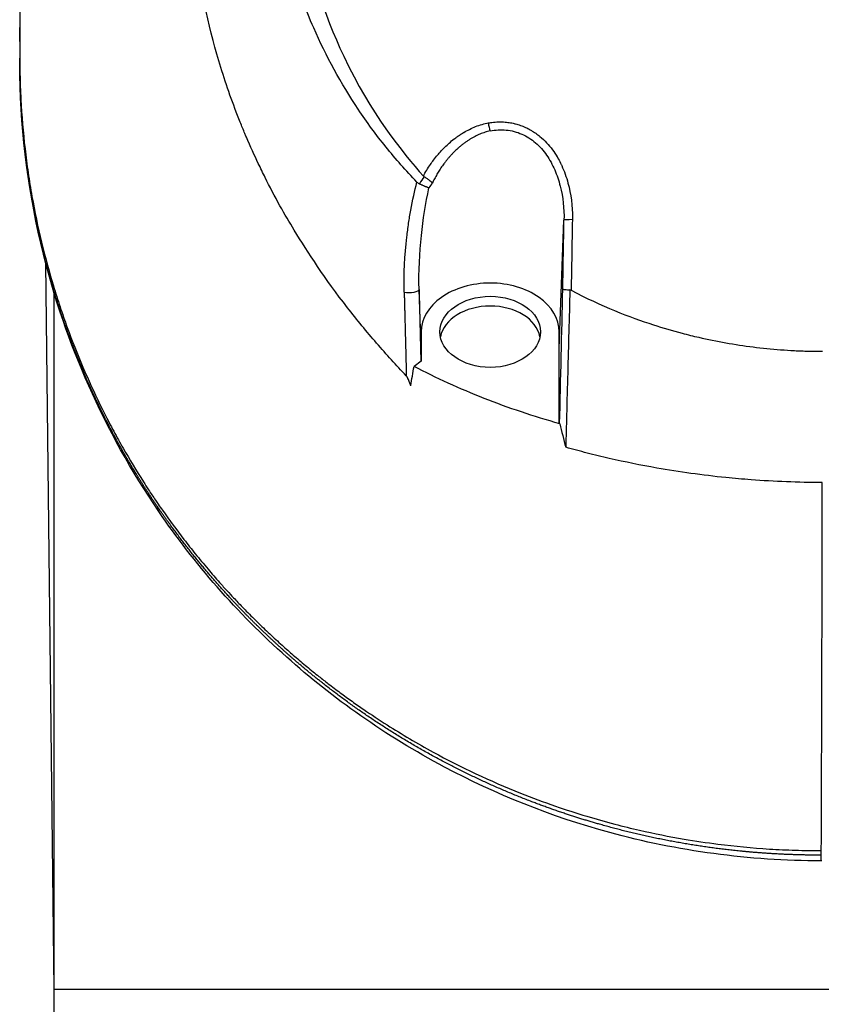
# Model space of a CAD drawing. Header units: millimetres. Extents: x 0 to 4378, y 0 to 2397.
# Tile 510 of 656: x 2210 to 2251, y 1709 to 1759. Entities that reach past the tile are written whole.
import ezdxf

# ---------------------------------------------------------------- set-up
doc = ezdxf.new("R2010")
doc.units = ezdxf.units.MM
doc.header["$LTSCALE"] = 0.2

# ---------------------------------------------------------------- blocks, each defined once
blk = doc.blocks.new('Blk$A16R2-0W24Z')
for p, q in [((-13.355, 1242.513), (-13.114, 1249.025)), ((-39.418, 1246.851), (-39.006, 1210)), ((-39, 1245.443), (-39, 1245.443)), ((-39, 1245.369), (-39, 1204)), ((-20.355, 1242.513), (-20.467, 1245.515)), ((-20.355, 1243.361), (-20.355, 1242.513)), ((-13.355, 1238.728), (-13.355, 1243.361)), ((-20.355, 1241.873), (-20.725, 1241.607)), ((-13.329, 1238.698), (-13.355, 1238.728)), ((-0.055, 1216.816), (-0.055, 1217.046)), ((-0.03, 1216.523), (-0.056, 1216.523)), ((39.006, 1210), (-39.006, 1210))]:
    blk.add_line(p, q)
for centre, major_axis, ratio, start_param, end_param in [((-16.863, 1253.895), (-0.093, 0.491), 0.171979, 1.413103, 2.313928), ((-17.73, 1248.995), (1.063, 3.535), 0.88563, 1.173895, 1.292783), ((-19.903, 1251.664), (-0.324, -0.42), 0.604425, 6.182042, 6.363046), ((-20.228, 1251.483), (0.172, 0.63), 0.754847, 2.717945, 3.03738), ((-16.571, 1248.654), (-3.863, 0.902), 0.946363, 5.882487, 5.960903), ((-12.614, 1249.016), (-0.5, 0.009), 0.072109, 4.86308, 6.264626), ((-20.966, 1245.506), (0.5, 0.012), 0.301102, 4.166857, 6.263776), ((-16.891, 1254.679), (4.331, 194.896), 0.020122, 4.630787, 4.66595), ((-12.801, 1244.763), (-0.018, 0.724), 0.434009, 6.055843, 6.266725), ((-16.858, 1242.866), (2.55, 0), 0.707097, 0.137693, 3.003899), ((-249.524, 1122.444), (-189.86, -272.95), 0.495886, 2.324668, 2.328377), ((-32.847, 1234.808), (-0.826, -0.564), 0.635656, 5.872715, 6.283191), ((-0.055, 1217.523), (0, -1), 0.000323, 0, 0.785404)]:
    blk.add_ellipse(centre, major_axis=major_axis, ratio=ratio, start_param=start_param, end_param=end_param)
blk.add_ellipse((-16.858, 1243.361), major_axis=(2.55, 0), ratio=0.707097)
for points, knots in [([(-21.115, 1241.129), (-21.635, 1241.673), (-22.112, 1242.201), (-23.115, 1243.363), (-23.62, 1243.969), (-25.24, 1246.048), (-26.107, 1247.389), (-27.04, 1248.913), (-27.291, 1249.334), (-27.802, 1250.248), (-28.047, 1250.723), (-28.393, 1251.419), (-28.513, 1251.666), (-28.819, 1252.31), (-29.027, 1252.761), (-29.258, 1253.303), (-29.283, 1253.362), (-29.388, 1253.612), (-29.467, 1253.804), (-29.91, 1254.909), (-30.239, 1255.834), (-31.625, 1260.331), (-32.387, 1264.809), (-31.81, 1270.057), (-31.795, 1270.181), (-31.746, 1270.574), (-31.712, 1270.832), (-31.528, 1272.082), (-31.337, 1273.092), (-30.845, 1275.1), (-30.55, 1276.086), (-29.891, 1277.951), (-29.534, 1278.83), (-28.275, 1281.57), (-27.225, 1283.359), (-25.709, 1285.449), (-25.393, 1285.863), (-24.905, 1286.471), (-24.74, 1286.672), (-24.405, 1287.068), (-24.234, 1287.266), (-23.896, 1287.647), (-23.73, 1287.83), (-23.396, 1288.189), (-23.23, 1288.364), (-22.411, 1289.207), (-21.727, 1289.853), (-20.393, 1291.008), (-19.748, 1291.525), (-18.503, 1292.448), (-17.906, 1292.862), (-15.152, 1294.639), (-12.845, 1295.781), (-9.217, 1297.092), (-7.982, 1297.46), (-5.492, 1298.051), (-4.214, 1298.278), (-2.932, 1298.418)], [0.000202, 0.000202, 0.000202, 0.000202, 0.229071, 0.229071, 0.451055, 0.451055, 0.976928, 0.976928, 1.158323, 1.158323, 1.370376, 1.370376, 1.478744, 1.478744, 1.660636, 1.660636, 1.682878, 1.682878, 1.754881, 1.754881, 2.095999, 2.095999, 3.391402, 3.391402, 3.425371, 3.425371, 3.489795, 3.489795, 3.728653, 3.728653, 3.965316, 3.965316, 4.183283, 4.183283, 4.657702, 4.657702, 4.777295, 4.777295, 4.836881, 4.836881, 4.896376, 4.896376, 4.952913, 4.952913, 5.007544, 5.007544, 5.220073, 5.220073, 5.406505, 5.406505, 5.569953, 5.569953, 6.143852, 6.143852, 6.434427, 6.434427, 6.72683, 6.72683, 6.72683, 6.72683]), ([(-13.379, 1297.263), (-13.88, 1297.092), (-14.376, 1296.911), (-15.515, 1296.471), (-16.153, 1296.205), (-18.447, 1295.182), (-20.029, 1294.343), (-23.505, 1292.208), (-25.327, 1290.854), (-27.421, 1289.024), (-27.851, 1288.632), (-29.167, 1287.378), (-30.012, 1286.493), (-31.216, 1285.117), (-31.613, 1284.641), (-32.394, 1283.661), (-32.776, 1283.157), (-33.526, 1282.118), (-33.892, 1281.584), (-34.607, 1280.486), (-34.955, 1279.921), (-35.455, 1279.062), (-35.62, 1278.771), (-35.942, 1278.185), (-36.099, 1277.89), (-36.442, 1277.228), (-36.625, 1276.86), (-36.982, 1276.115), (-37.156, 1275.737), (-37.662, 1274.59), (-37.975, 1273.815), (-38.411, 1272.631), (-38.553, 1272.226), (-38.826, 1271.405), (-38.957, 1270.989), (-39.582, 1268.88), (-39.968, 1267.168), (-40.315, 1264.97), (-40.382, 1264.49), (-40.736, 1261.566), (-40.731, 1259.72), (-40.73, 1258.309), (-40.73, 1258.092), (-40.73, 1257.762), (-40.731, 1257.652), (-40.731, 1257.378), (-40.731, 1257.218), (-40.73, 1256.982), (-40.729, 1256.907), (-40.727, 1256.677), (-40.725, 1256.543), (-40.719, 1256.293), (-40.717, 1256.19), (-40.711, 1255.989), (-40.708, 1255.897), (-40.697, 1255.59), (-40.687, 1255.373), (-40.632, 1254.316), (-40.562, 1253.48), (-40.419, 1252.238), (-40.365, 1251.832), (-40.247, 1251.028), (-40.182, 1250.63), (-39.973, 1249.457), (-39.811, 1248.682), (-39.447, 1247.168), (-39.246, 1246.427), (-38.916, 1245.335), (-38.804, 1244.982), (-38.571, 1244.282), (-38.45, 1243.935), (-38.078, 1242.912), (-37.812, 1242.239), (-37.39, 1241.25), (-37.249, 1240.932), (-36.819, 1239.992), (-36.516, 1239.374), (-36.042, 1238.466), (-35.884, 1238.172), (-35.645, 1237.742), (-35.567, 1237.602), (-35.16, 1236.888), (-34.817, 1236.319), (-34.371, 1235.619), (-34.283, 1235.484), (-34.08, 1235.173), (-33.964, 1234.999), (-33.799, 1234.756), (-33.751, 1234.686), (-33.635, 1234.517), (-33.564, 1234.414), (-33.139, 1233.81), (-32.771, 1233.312), (-32.211, 1232.586), (-32.018, 1232.341), (-31.721, 1231.972), (-31.617, 1231.845), (-31.403, 1231.586), (-31.292, 1231.453), (-30.987, 1231.094), (-30.793, 1230.87), (-30.466, 1230.504), (-30.338, 1230.362), (-30.101, 1230.104), (-29.991, 1229.986), (-29.808, 1229.791), (-29.734, 1229.713), (-29.52, 1229.489), (-29.379, 1229.344), (-29.029, 1228.989), (-28.818, 1228.779), (-28.396, 1228.369), (-28.184, 1228.167), (-27.764, 1227.775), (-27.555, 1227.585), (-27.158, 1227.23), (-26.97, 1227.065), (-26.677, 1226.812), (-26.573, 1226.724), (-26.265, 1226.464), (-26.057, 1226.292), (-25.749, 1226.043), (-25.65, 1225.964), (-25.394, 1225.761), (-25.234, 1225.636), (-24.874, 1225.359), (-24.672, 1225.207), (-24.27, 1224.909), (-24.07, 1224.763), (-23.672, 1224.48), (-23.475, 1224.343), (-22.889, 1223.94), (-22.493, 1223.679), (-21.337, 1222.944), (-20.557, 1222.484), (-18.346, 1221.278), (-16.866, 1220.579), (-14.738, 1219.731), (-14.148, 1219.512), (-13.027, 1219.124), (-12.497, 1218.952), (-11.491, 1218.65), (-11.018, 1218.516), (-10.122, 1218.282), (-9.7, 1218.178), (-8.532, 1217.911), (-7.78, 1217.761), (-6.451, 1217.535), (-5.877, 1217.449), (-4.436, 1217.266), (-3.564, 1217.183), (-2.25, 1217.1), (-1.812, 1217.08), (-0.925, 1217.052), (-0.497, 1217.046), (-0.055, 1217.046)], [-11.409594, -11.409594, -11.409594, -11.409594, -11.323203, -11.323203, -11.208746, -11.208746, -10.903559, -10.903559, -10.49681, -10.49681, -10.388234, -10.388234, -10.154863, -10.154863, -10.033963, -10.033963, -9.908546, -9.908546, -9.778492, -9.778492, -9.643694, -9.643694, -9.574994, -9.574994, -9.505925, -9.505925, -9.420491, -9.420491, -9.33343, -9.33343, -9.156755, -9.156755, -9.064945, -9.064945, -8.971626, -8.971626, -8.591834, -8.591834, -8.486072, -8.486072, -7.947871, -7.947871, -7.849464, -7.849464, -7.799156, -7.799156, -7.725216, -7.725216, -7.691028, -7.691028, -7.623996, -7.623996, -7.576077, -7.576077, -7.534454, -7.534454, -7.437649, -7.437649, -7.069154, -7.069154, -6.889697, -6.889697, -6.7135, -6.7135, -6.369354, -6.369354, -6.037716, -6.037716, -5.878371, -5.878371, -5.721439, -5.721439, -5.41411, -5.41411, -5.267307, -5.267307, -4.979651, -4.979651, -4.841656, -4.841656, -4.776165, -4.776165, -4.506382, -4.506382, -4.441344, -4.441344, -4.357044, -4.357044, -4.323655, -4.323655, -4.275506, -4.275506, -4.046926, -4.046926, -3.93135, -3.93135, -3.870595, -3.870595, -3.806578, -3.806578, -3.697345, -3.697345, -3.62817, -3.62817, -3.570669, -3.570669, -3.532087, -3.532087, -3.459788, -3.459788, -3.354278, -3.354278, -3.250772, -3.250772, -3.151679, -3.151679, -3.064305, -3.064305, -3.017007, -3.017007, -2.923431, -2.923431, -2.879873, -2.879873, -2.809551, -2.809551, -2.722407, -2.722407, -2.637561, -2.637561, -2.555786, -2.555786, -2.396229, -2.396229, -2.097254, -2.097254, -1.573532, -1.573532, -1.377037, -1.377037, -1.205237, -1.205237, -1.055164, -1.055164, -0.923686, -0.923686, -0.693568, -0.693568, -0.520921, -0.520921, -0.262062, -0.262062, -0.132423, -0.132423, 0, 0, 0, 0]), ([(-20.58, 1250.962), (-21.131, 1251.532), (-21.657, 1252.129), (-22.649, 1253.36), (-23.117, 1253.996), (-24.432, 1255.961), (-25.19, 1257.345), (-26.236, 1259.734), (-26.596, 1260.713), (-27.889, 1265.006), (-28.202, 1268.459), (-27.745, 1272.665), (-27.615, 1273.482), (-27.265, 1275.151), (-27.041, 1275.999), (-26.643, 1277.245), (-26.501, 1277.655), (-26.044, 1278.871), (-25.698, 1279.667), (-24.925, 1281.231), (-24.497, 1281.997), (-23.571, 1283.478), (-23.075, 1284.19), (-22.276, 1285.226), (-22.004, 1285.561), (-21.587, 1286.051), (-21.448, 1286.211), (-21.161, 1286.533), (-21.016, 1286.691), (-20.293, 1287.462), (-19.695, 1288.045), (-18.511, 1289.097), (-17.941, 1289.564), (-16.321, 1290.787), (-15.231, 1291.496), (-13.243, 1292.605), (-12.365, 1293.037), (-10.79, 1293.716), (-10.103, 1293.981), (-8.364, 1294.577), (-7.298, 1294.876), (-5.674, 1295.233), (-5.129, 1295.336), (-4.034, 1295.512), (-3.485, 1295.584), (-2.932, 1295.64)], [0.00002, 0.00002, 0.00002, 0.00002, 0.243777, 0.243777, 0.48798, 0.48798, 0.976777, 0.976777, 1.303038, 1.303038, 2.382704, 2.382704, 2.644531, 2.644531, 2.920325, 2.920325, 3.055737, 3.055737, 3.32651, 3.32651, 3.599271, 3.599271, 3.868476, 3.868476, 4.001861, 4.001861, 4.068427, 4.068427, 4.135561, 4.135561, 4.396184, 4.396184, 4.623382, 4.623382, 5.021949, 5.021949, 5.320939, 5.320939, 5.545577, 5.545577, 5.882871, 5.882871, 6.051321, 6.051321, 6.219809, 6.219809, 6.219809, 6.219809]), ([(0.009, 1293.219), (-1.174, 1293.219), (-2.368, 1293.125), (-4.662, 1292.808), (-5.807, 1292.579), (-8.276, 1291.925), (-9.59, 1291.473), (-13.918, 1289.614), (-16.695, 1287.779), (-21.438, 1283.19), (-23.343, 1280.461), (-24.975, 1276.716), (-25.264, 1275.95), (-25.637, 1274.785), (-25.753, 1274.392), (-26.275, 1272.425), (-26.531, 1270.824), (-26.716, 1267.538), (-26.642, 1265.861), (-26.034, 1261.836), (-25.327, 1259.528), (-22.924, 1254.455), (-21.314, 1252.457), (-20.251, 1251.265)], [-3.158699, -3.158699, -3.158699, -3.158699, -2.982715, -2.982715, -2.805909, -2.805909, -2.595859, -2.595859, -2.0912, -2.0912, -1.576632, -1.576632, -1.447883, -1.447883, -1.383034, -1.383034, -1.125315, -1.125315, -0.864642, -0.864642, -0.492049, -0.492049, -0.000019, -0.000019, -0.000019, -0.000019]), ([(-40.73, 1258.165), (-40.73, 1258.373), (-40.73, 1258.581), (-40.73, 1258.789), (-40.73, 1258.79), (-40.73, 1258.792), (-40.73, 1258.793)], [0.5318836, 0.5318836, 0.5318836, 0.5318836, 0.8908009, 0.8908009, 0.8908009, 0.8936778, 0.8936778, 0.8936778, 0.8936778]), ([(-40.724, 1256.372), (-40.727, 1256.517), (-40.728, 1256.662), (-40.73, 1256.952), (-40.731, 1257.097), (-40.731, 1257.241)], [0.000007, 0.000007, 0.000007, 0.000007, 0.4987592, 0.4987592, 1, 1, 1, 1]), ([(-33.673, 1234.244), (-36.48, 1238.349), (-38.41, 1242.797), (-40.276, 1250.284), (-40.67, 1253.328), (-40.724, 1256.363)], [0.000003, 0.000003, 0.000003, 0.000003, 1.913118, 1.913118, 3.184666, 3.184666, 3.184666, 3.184666]), ([(-20.251, 1251.265), (-20.197, 1251.367), (-20.14, 1251.465), (-20.082, 1251.561), (-20.02, 1251.662), (-19.957, 1251.76), (-19.892, 1251.855), (-19.842, 1251.927), (-19.791, 1251.998), (-19.739, 1252.067), (-19.669, 1252.161), (-19.597, 1252.252), (-19.523, 1252.339), (-19.501, 1252.366), (-19.478, 1252.392), (-19.455, 1252.418), (-19.407, 1252.474), (-19.357, 1252.528), (-19.307, 1252.581), (-19.296, 1252.594), (-19.285, 1252.605), (-19.275, 1252.615), (-19.265, 1252.626), (-19.255, 1252.637), (-19.244, 1252.648), (-19.234, 1252.658), (-19.223, 1252.669), (-19.211, 1252.681), (-19.2, 1252.692), (-19.189, 1252.704), (-19.175, 1252.717), (-19.169, 1252.723), (-19.162, 1252.73), (-19.155, 1252.736), (-19.085, 1252.805), (-19.014, 1252.872), (-18.942, 1252.935), (-18.858, 1253.009), (-18.773, 1253.08), (-18.687, 1253.146), (-18.66, 1253.167), (-18.635, 1253.186), (-18.61, 1253.204), (-18.585, 1253.223), (-18.561, 1253.241), (-18.536, 1253.258), (-18.511, 1253.276), (-18.486, 1253.293), (-18.461, 1253.311), (-18.437, 1253.327), (-18.412, 1253.344), (-18.387, 1253.36), (-18.362, 1253.377), (-18.337, 1253.393), (-18.31, 1253.41), (-18.284, 1253.426), (-18.258, 1253.443), (-18.229, 1253.46), (-18.22, 1253.465), (-18.21, 1253.471), (-18.2, 1253.477), (-18.104, 1253.534), (-18.008, 1253.586), (-17.911, 1253.634), (-17.806, 1253.685), (-17.702, 1253.731), (-17.597, 1253.772), (-17.485, 1253.816), (-17.374, 1253.853), (-17.262, 1253.885), (-17.162, 1253.914), (-17.061, 1253.937), (-16.962, 1253.956)], [0, 0, 0, 0, 0.0873704, 0.0873704, 0.0873704, 0.179587, 0.179587, 0.179587, 0.25, 0.25, 0.25, 0.3457801, 0.3457801, 0.3457801, 0.375, 0.375, 0.375, 0.4375, 0.4375, 0.4375, 0.4522757, 0.4522757, 0.4522757, 0.4674553, 0.4674553, 0.4674553, 0.4817601, 0.4817601, 0.4817601, 0.494357, 0.494357, 0.494357, 0.5, 0.5, 0.5, 0.5575644, 0.5575644, 0.5575644, 0.625, 0.625, 0.625, 0.6455566, 0.6455566, 0.6455566, 0.6664096, 0.6664096, 0.6664096, 0.6873072, 0.6873072, 0.6873072, 0.7071215, 0.7071215, 0.7071215, 0.7261785, 0.7261785, 0.7261785, 0.744047, 0.744047, 0.744047, 0.75, 0.75, 0.75, 0.8083601, 0.8083601, 0.8083601, 0.8715104, 0.8715104, 0.8715104, 0.939154, 0.939154, 0.939154, 1, 1, 1, 1]), ([(-16.962, 1253.956), (-16.902, 1253.967), (-16.843, 1253.977), (-16.784, 1253.985), (-16.665, 1254.001), (-16.548, 1254.01), (-16.434, 1254.013), (-16.377, 1254.014), (-16.321, 1254.014), (-16.266, 1254.012), (-16.208, 1254.01), (-16.151, 1254.007), (-16.096, 1254.002), (-16.074, 1254.001), (-16.052, 1253.998), (-16.03, 1253.996), (-15.983, 1253.991), (-15.937, 1253.985), (-15.892, 1253.978), (-15.848, 1253.972), (-15.805, 1253.964), (-15.763, 1253.956), (-15.721, 1253.948), (-15.681, 1253.939), (-15.643, 1253.93), (-15.618, 1253.924), (-15.594, 1253.918), (-15.57, 1253.912), (-15.526, 1253.901), (-15.485, 1253.889), (-15.448, 1253.877), (-15.406, 1253.865), (-15.364, 1253.851), (-15.322, 1253.836), (-15.28, 1253.821), (-15.238, 1253.805), (-15.196, 1253.788), (-15.175, 1253.78), (-15.153, 1253.771), (-15.132, 1253.762), (-15.09, 1253.744), (-15.049, 1253.725), (-15.008, 1253.705), (-14.967, 1253.686), (-14.927, 1253.665), (-14.887, 1253.645), (-14.847, 1253.623), (-14.808, 1253.601), (-14.769, 1253.578), (-14.753, 1253.569), (-14.737, 1253.559), (-14.721, 1253.549), (-14.683, 1253.526), (-14.647, 1253.503), (-14.613, 1253.48), (-14.589, 1253.465), (-14.566, 1253.449), (-14.545, 1253.434), (-14.474, 1253.384), (-14.405, 1253.332), (-14.34, 1253.278), (-14.094, 1253.077), (-13.882, 1252.846), (-13.701, 1252.6), (-13.614, 1252.482), (-13.535, 1252.361), (-13.463, 1252.241), (-13.458, 1252.232), (-13.453, 1252.224), (-13.448, 1252.215), (-13.392, 1252.12), (-13.34, 1252.022), (-13.29, 1251.922), (-13.269, 1251.88), (-13.249, 1251.837), (-13.229, 1251.794), (-13.101, 1251.515), (-12.994, 1251.215), (-12.911, 1250.909), (-12.758, 1250.34), (-12.684, 1249.742), (-12.688, 1249.127), (-12.688, 1249.102), (-12.688, 1249.077), (-12.689, 1249.052)], [0, 0, 0, 0, 0.0124616, 0.0124616, 0.0124616, 0.0375342, 0.0375342, 0.0375342, 0.0500498, 0.0500498, 0.0500498, 0.0631836, 0.0631836, 0.0631836, 0.0684874, 0.0684874, 0.0684874, 0.0799856, 0.0799856, 0.0799856, 0.0914244, 0.0914244, 0.0914244, 0.1029824, 0.1029824, 0.1029824, 0.1106133, 0.1106133, 0.1106133, 0.125, 0.125, 0.125, 0.1409794, 0.1409794, 0.1409794, 0.1569588, 0.1569588, 0.1569588, 0.1651115, 0.1651115, 0.1651115, 0.1813181, 0.1813181, 0.1813181, 0.1975247, 0.1975247, 0.1975247, 0.2142359, 0.2142359, 0.2142359, 0.2214322, 0.2214322, 0.2214322, 0.2383758, 0.2383758, 0.2383758, 0.25, 0.25, 0.25, 0.2875622, 0.2875622, 0.2875622, 0.4276917, 0.4276917, 0.4276917, 0.4952548, 0.4952548, 0.4952548, 0.5, 0.5, 0.5, 0.5531966, 0.5531966, 0.5531966, 0.5757004, 0.5757004, 0.5757004, 0.7204106, 0.7204106, 0.7204106, 0.9891136, 0.9891136, 0.9891136, 1, 1, 1, 1]), ([(-16.862, 1253.551), (-16.948, 1253.532), (-17.035, 1253.51), (-17.206, 1253.456), (-17.291, 1253.425), (-17.46, 1253.356), (-17.543, 1253.318), (-17.646, 1253.265), (-17.667, 1253.254), (-17.731, 1253.22), (-17.774, 1253.196), (-17.862, 1253.145), (-17.905, 1253.118), (-17.994, 1253.061), (-18.038, 1253.032), (-18.127, 1252.969), (-18.172, 1252.937), (-18.261, 1252.869), (-18.305, 1252.834), (-18.393, 1252.762), (-18.437, 1252.725), (-18.488, 1252.679), (-18.498, 1252.671), (-18.539, 1252.634), (-18.571, 1252.604), (-18.638, 1252.541), (-18.672, 1252.507), (-18.741, 1252.437), (-18.776, 1252.402), (-18.844, 1252.328), (-18.878, 1252.291), (-18.946, 1252.214), (-18.98, 1252.174), (-19.046, 1252.094), (-19.079, 1252.054), (-19.143, 1251.972), (-19.175, 1251.931), (-19.208, 1251.886), (-19.211, 1251.882), (-19.261, 1251.813), (-19.31, 1251.745), (-19.403, 1251.606), (-19.448, 1251.535), (-19.537, 1251.39), (-19.581, 1251.316), (-19.666, 1251.163), (-19.707, 1251.086), (-19.764, 1250.975), (-19.779, 1250.943), (-19.795, 1250.911)], [0, 0, 0, 0, 0.07897, 0.07897, 0.156162, 0.156162, 0.231082, 0.231082, 0.25, 0.25, 0.2886, 0.2886, 0.327371, 0.327371, 0.366574, 0.366574, 0.406867, 0.406867, 0.448, 0.448, 0.490606, 0.490606, 0.5, 0.5, 0.532422, 0.532422, 0.566462, 0.566462, 0.600575, 0.600575, 0.63505, 0.63505, 0.670615, 0.670615, 0.70716, 0.70716, 0.745759, 0.745759, 0.75, 0.75, 0.8125, 0.8125, 0.870337, 0.870337, 0.926186, 0.926186, 0.979427, 0.979427, 1, 1, 1, 1]), ([(-16.862, 1253.551), (-16.59, 1253.61), (-16.316, 1253.626), (-15.909, 1253.586), (-15.772, 1253.561), (-15.507, 1253.491), (-15.379, 1253.446), (-15.129, 1253.336), (-15.009, 1253.272), (-14.775, 1253.123), (-14.662, 1253.04), (-14.346, 1252.769), (-14.161, 1252.559), (-13.835, 1252.092), (-13.699, 1251.842), (-13.47, 1251.315), (-13.377, 1251.037), (-13.164, 1250.193), (-13.103, 1249.615), (-13.114, 1249.025)], [0, 0, 0, 0, 0.125, 0.125, 0.1875, 0.1875, 0.25, 0.25, 0.3125, 0.3125, 0.375, 0.375, 0.5, 0.5, 0.625, 0.625, 0.75, 0.75, 1, 1, 1, 1]), ([(-19.795, 1250.911), (-19.796, 1250.911), (-19.796, 1250.911), (-19.796, 1250.911), (-19.796, 1250.911), (-19.796, 1250.911), (-19.796, 1250.912), (-19.796, 1250.912), (-19.796, 1250.912), (-19.797, 1250.913), (-19.797, 1250.914), (-19.799, 1250.915), (-19.799, 1250.916), (-19.802, 1250.919), (-19.804, 1250.922), (-19.809, 1250.928), (-19.813, 1250.932), (-19.829, 1250.949), (-19.842, 1250.962), (-19.884, 1251), (-19.915, 1251.026), (-19.989, 1251.081), (-20.03, 1251.111), (-20.118, 1251.173), (-20.162, 1251.202), (-20.206, 1251.229)], [0.0000903, 0.0000903, 0.0000903, 0.0000903, 0.00013424, 0.00013424, 0.0002012, 0.0002012, 0.00028081, 0.00028081, 0.00039478, 0.00039478, 0.00058581, 0.00058581, 0.00097687, 0.00097687, 0.00173114, 0.00173114, 0.00325049, 0.00325049, 0.00738191, 0.00738191, 0.0147042, 0.0147042, 0.02248897, 0.02248897, 0.02964481, 0.02964481, 0.02964481, 0.02964481]), ([(-21.223, 1245.371), (-21.247, 1246.315), (-21.198, 1247.226), (-21.061, 1248.408), (-21.03, 1248.64), (-20.963, 1249.097), (-20.931, 1249.293), (-20.796, 1250.039), (-20.694, 1250.512), (-20.58, 1250.962)], [0, 0, 0, 0, 0.5, 0.5, 0.625, 0.625, 0.75, 0.75, 0.9999808, 0.9999808, 0.9999808, 0.9999808]), ([(-20.467, 1245.515), (-20.49, 1246.435), (-20.446, 1247.347), (-20.35, 1248.25), (-20.264, 1249.068), (-20.135, 1249.874), (-19.965, 1250.667)], [0, 0, 0, 0, 0.524755, 0.524755, 0.524755, 1, 1, 1, 1]), ([(-20.448, 1250.87), (-20.432, 1250.862), (-20.414, 1250.855), (-20.396, 1250.847), (-20.379, 1250.839), (-20.361, 1250.832), (-20.343, 1250.824), (-20.326, 1250.816), (-20.308, 1250.808), (-20.29, 1250.801), (-20.273, 1250.793), (-20.255, 1250.786), (-20.238, 1250.778), (-20.22, 1250.771), (-20.203, 1250.764), (-20.187, 1250.756), (-20.18, 1250.754), (-20.173, 1250.751), (-20.167, 1250.748), (-20.157, 1250.744), (-20.148, 1250.74), (-20.139, 1250.736), (-20.123, 1250.73), (-20.108, 1250.723), (-20.094, 1250.718), (-20.08, 1250.712), (-20.067, 1250.706), (-20.054, 1250.701), (-20.041, 1250.696), (-20.029, 1250.692), (-20.018, 1250.687), (-20.007, 1250.683), (-19.996, 1250.679), (-19.987, 1250.676), (-19.979, 1250.673), (-19.972, 1250.67), (-19.965, 1250.667)], [0.000002, 0.000002, 0.000002, 0.000002, 0.0948262, 0.0948262, 0.0948262, 0.1878085, 0.1878085, 0.1878085, 0.2793953, 0.2793953, 0.2793953, 0.3698512, 0.3698512, 0.3698512, 0.4599073, 0.4599073, 0.4599073, 0.4966669, 0.4966669, 0.4966669, 0.5498963, 0.5498963, 0.5498963, 0.6401438, 0.6401438, 0.6401438, 0.7316424, 0.7316424, 0.7316424, 0.8239695, 0.8239695, 0.8239695, 0.9184195, 0.9184195, 0.9184195, 1, 1, 1, 1]), ([(-13.355, 1243.361), (-13.355, 1244.014), (-13.732, 1244.653), (-15.032, 1245.571), (-15.937, 1245.836), (-17.774, 1245.836), (-18.679, 1245.571), (-19.979, 1244.653), (-20.355, 1244.014), (-20.355, 1242.865), (-20.355, 1242.369), (-20.355, 1241.873)], [0, 0, 0, 0, 0.210107, 0.210107, 0.420214, 0.420214, 0.630321, 0.630321, 0.840428, 0.840428, 1, 1, 1, 1]), ([(-13.175, 1245.544), (-13.175, 1245.544), (-13.175, 1245.544), (-13.174, 1245.537), (-13.164, 1245.531), (-13.13, 1245.52), (-13.105, 1245.515), (-13.064, 1245.511), (-13.056, 1245.51), (-13.015, 1245.506), (-12.978, 1245.502), (-12.9, 1245.493), (-12.858, 1245.489), (-12.815, 1245.487)], [-0.00030662, -0.00030662, -0.00030662, -0.00030662, 0, 0, 0.01534295, 0.01534295, 0.03147343, 0.03147343, 0.03555134, 0.03555134, 0.04965849, 0.04965849, 0.06323924, 0.06323924, 0.06323924, 0.06323924]), ([(-12.815, 1245.487), (-12.833, 1244.791), (-12.852, 1244.083), (-12.871, 1243.362), (-12.889, 1242.679), (-12.907, 1241.984), (-12.926, 1241.279), (-12.945, 1240.578), (-12.964, 1239.866), (-12.983, 1239.143), (-12.997, 1238.603), (-13.012, 1238.057), (-13.026, 1237.505)], [0.0003303, 0.0003303, 0.0003303, 0.0003303, 0.278419, 0.278419, 0.278419, 0.5421667, 0.5421667, 0.5421667, 0.8042571, 0.8042571, 0.8042571, 0.9999917, 0.9999917, 0.9999917, 0.9999917]), ([(-12.749, 1245.47), (-11.227, 1244.663), (-9.782, 1244.108), (-8.094, 1243.564), (-7.607, 1243.421), (-6.836, 1243.218), (-6.556, 1243.149), (-5.363, 1242.874), (-4.443, 1242.711), (-3.052, 1242.536), (-2.586, 1242.49), (-1.888, 1242.437), (-1.654, 1242.422), (-1.3, 1242.404), (-1.183, 1242.399), (-0.953, 1242.391), (-0.833, 1242.387), (-0.475, 1242.378), (-0.234, 1242.375), (0.005, 1242.375)], [0.000004, 0.000004, 0.000004, 0.000004, 0.522777, 0.522777, 0.731577, 0.731577, 0.850946, 0.850946, 1.233117, 1.233117, 1.425095, 1.425095, 1.520319, 1.520319, 1.567563, 1.567563, 1.612845, 1.612845, 1.703708, 1.703708, 1.703708, 1.703708]), ([(-13.329, 1238.698), (-14.646, 1239.071), (-15.927, 1239.501), (-18.406, 1240.475), (-19.594, 1241.016), (-20.725, 1241.607)], [0.000001, 0.000001, 0.000001, 0.000001, 0.4256482, 0.4256482, 0.8512954, 0.8512954, 0.8512954, 0.8512954]), ([(-20.894, 1240.631), (-20.912, 1240.685), (-20.93, 1240.74), (-20.95, 1240.794), (-20.961, 1240.825), (-20.973, 1240.856), (-20.985, 1240.886), (-20.999, 1240.921), (-21.015, 1240.959), (-21.033, 1240.995), (-21.039, 1241.008), (-21.046, 1241.021), (-21.052, 1241.034), (-21.057, 1241.043), (-21.062, 1241.051), (-21.067, 1241.06), (-21.073, 1241.07), (-21.079, 1241.079), (-21.085, 1241.088), (-21.094, 1241.102), (-21.104, 1241.116), (-21.115, 1241.129)], [-0.05427616, -0.05427616, -0.05427616, -0.05427616, -0.03697885, -0.03697885, -0.03697885, -0.02702598, -0.02702598, -0.02702598, -0.01535721, -0.01535721, -0.01535721, -0.01103163, -0.01103163, -0.01103163, -0.00807408, -0.00807408, -0.00807408, -0.00478963, -0.00478963, -0.00478963, 0, 0, 0, 0]), ([(-0.004, 1235.719), (-1.228, 1235.718), (-2.438, 1235.766), (-4.046, 1235.887), (-4.47, 1235.925), (-5.488, 1236.028), (-6.081, 1236.099), (-7.252, 1236.262), (-7.83, 1236.352), (-9.213, 1236.595), (-10.018, 1236.757), (-11.194, 1237.027), (-11.57, 1237.118), (-12.306, 1237.306), (-12.668, 1237.403), (-13.026, 1237.505)], [0.000019, 0.000019, 0.000019, 0.000019, 0.367245, 0.367245, 0.498947, 0.498947, 0.684399, 0.684399, 0.867254, 0.867254, 1.125083, 1.125083, 1.248416, 1.248416, 1.368812, 1.368812, 1.368812, 1.368812]), ([(-0.056, 1216.523), (-3.697, 1216.524), (-7.391, 1217.031), (-13.777, 1218.775), (-16.61, 1219.92), (-22.166, 1222.87), (-24.856, 1224.779), (-29.725, 1229.129), (-31.886, 1231.63), (-33.673, 1234.244)], [0, 0, 0, 0, 1.092286, 1.092286, 2.049133, 2.049133, 3.16544, 3.16544, 4.382581, 4.382581, 4.382581, 4.382581])]:
    blk.add_open_spline(points, degree=3, knots=knots)
for points in [[(-40.73, 1258.088), (-40.73, 1258.124), (-40.73, 1258.16), (-40.73, 1258.196)], [(-40.724, 1256.372), (-40.724, 1256.369), (-40.724, 1256.366), (-40.724, 1256.363)], [(-13.175, 1245.544), (-13.154, 1246.705), (-13.134, 1247.865), (-13.114, 1249.025)], [(-12.689, 1249.052), (-12.709, 1247.842), (-12.729, 1246.661), (-12.749, 1245.47)], [(-20.467, 1245.515), (-20.437, 1244.289), (-20.407, 1243.071), (-20.376, 1241.858)], [(-13.329, 1238.698), (-13.229, 1238.301), (-13.128, 1237.903), (-13.026, 1237.505)], [(-0.055, 1217.046), (-0.031, 1223.242), (-0.014, 1229.466), (-0.004, 1235.719)]]:
    blk.add_open_spline(points, degree=3)
for points, weights, knots in [([(-33.748, 1234.5), (-34.105, 1235.022), (-34.788, 1236.076), (-36.668, 1239.292), (-38.371, 1243.186), (-39.681, 1247.746), (-40.347, 1251.197), (-40.617, 1253.794), (-40.703, 1255.512), (-40.719, 1256.087), (-40.724, 1256.372)], [0.999998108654, 0.999998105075, 0.999998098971, 0.999998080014, 0.999998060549, 0.999998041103, 0.999998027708, 0.999998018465, 0.999998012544, 0.999998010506, 0.999998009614], [0, 0, 0, 0, 0.0767447, 0.1535458, 0.461084, 0.6161941, 0.7713836, 0.9235868, 0.9620932, 1, 1, 1, 1]), ([(-21.223, 1245.371), (-21.202, 1244.574), (-21.182, 1243.781), (-21.146, 1242.368), (-21.131, 1241.748), (-21.115, 1241.129)], [1.00000384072, 1.0000038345, 1.00000382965, 1.00000382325, 1.00000382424, 1.00000381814], [0, 0, 0, 0, 0.5599538, 0.5599538, 0.9999968, 0.9999968, 0.9999968, 0.9999968]), ([(-0.055, 1216.816), (-0.336, 1216.816), (-0.771, 1216.82), (-1.488, 1216.838), (-2.382, 1216.876), (-3.682, 1216.965), (-5.809, 1217.191), (-8.004, 1217.562), (-10.145, 1218.058), (-11.721, 1218.491), (-13.451, 1219.039), (-15.633, 1219.845), (-17.758, 1220.793), (-20.074, 1221.991), (-22.275, 1223.297), (-24.264, 1224.684), (-25.572, 1225.702), (-26.51, 1226.47), (-27.432, 1227.271), (-28.483, 1228.253), (-29.415, 1229.184), (-30.154, 1229.969), (-30.868, 1230.765), (-31.593, 1231.62), (-32.344, 1232.566), (-33.065, 1233.525), (-33.502, 1234.141), (-33.748, 1234.5)], [0.999997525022, 0.999997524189, 0.999997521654, 0.99999751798, 0.999997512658, 0.999997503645, 0.999997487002, 0.999997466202, 0.999997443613, 0.999997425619, 0.999997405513, 0.999997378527, 0.999997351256, 0.999997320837, 0.999997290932, 0.999997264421, 0.999997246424, 0.999997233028, 0.999997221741, 0.999997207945, 0.999997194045, 0.99999718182, 0.999997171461, 0.999997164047, 0.99999715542, 0.99999714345, 0.999997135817, 0.999997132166], [0, 0, 0, 0, 0.018958, 0.029272, 0.048196, 0.079169, 0.117037, 0.192828, 0.230763, 0.268726, 0.306728, 0.358604, 0.434813, 0.476456, 0.552898, 0.629475, 0.666083, 0.685252, 0.72711, 0.765543, 0.804005, 0.83721, 0.856421, 0.894878, 0.933434, 0.961485, 1, 1, 1, 1])]:
    blk.add_rational_spline(points, weights, degree=3, knots=knots)

msp = doc.modelspace()

# ---------------------------------------------------------------- block references
msp.add_blockref('Blk$A16R2-0W24Z', (2251.163, 499.915))

doc.saveas('drawing.dxf')
